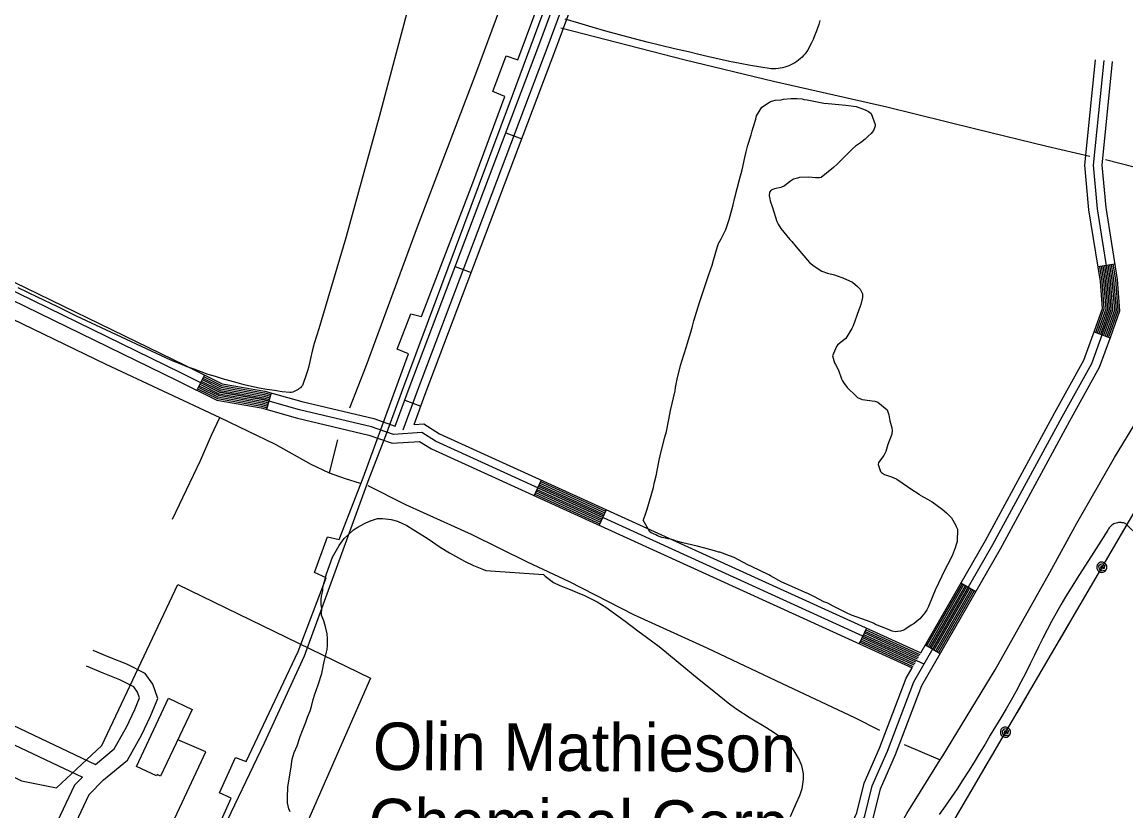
# Model space of a CAD drawing. Extents: x 3392644 to 3430565, y 576657 to 602123.
# Drawn here: x 3412867 to 3414797, y 595698 to 597078 of the extents above; entities that cross this region are included whole.
import ezdxf

# ---------------------------------------------------------------- set-up
doc = ezdxf.new("R2010")
doc.units = 0
for name, color, linetype in [('V-BLDG-IDEN', 7, 'Continuous'), ('V-BLDG-OTLN', 7, 'Continuous'), ('V-DTCH-CNTR', 7, 'Continuous'), ('V-ROAD-CNTR', 7, 'Continuous'), ('V-SITE-OTLN', 7, 'Continuous'), ('V-SITE-VEGE', 7, 'Continuous'), ('V-TOPO-SHOR', 7, 'Continuous'), ('V-UTIL-LINE', 7, 'Continuous')]:
    doc.layers.add(name, color=color, linetype=linetype)

msp = doc.modelspace()

# ---------------------------------------------------------------- linework, layer by layer
at = {"layer": 'V-BLDG-OTLN'}
msp.add_lwpolyline([(3413164.5, 595875.4), (3413109.2, 595758.3), (3413102.9, 595761.3), (3413101.9, 595759.1), (3413066.8, 595775.7), (3413123.2, 595895)], close=True, dxfattribs=at)
at = {"layer": 'V-DTCH-CNTR'}
for points in [[(3413544.4, 597111.2), (3413491.1, 596911.7), (3413433.2, 596700.2), (3413385.6, 596541), (3413381.7, 596528.1), (3413378, 596515.2), (3413374.5, 596502.2), (3413371.2, 596489.1), (3413368.1, 596476), (3413366.4, 596469.1), (3413364.4, 596462.2), (3413362.2, 596455.4), (3413359.8, 596448.7), (3413357.2, 596442), (3413355.5, 596440), (3413353.7, 596438.1), (3413351.7, 596436.4), (3413349.6, 596434.9), (3413347.4, 596433.5), (3413345.1, 596432.3), (3413342.7, 596431.3), (3413340.2, 596430.5), (3413337.6, 596429.8), (3413335, 596429.4), (3413321.6, 596431.1), (3413308.2, 596433), (3413294.9, 596435.1), (3413281.5, 596437.5), (3413268.2, 596440), (3413255.5, 596443.1), (3413242.8, 596446.3), (3413230.2, 596449.8), (3413217.6, 596453.5), (3413205.1, 596457.4), (3413192.6, 596461.4), (3413180.2, 596465.7), (3413167.9, 596470.2), (3413155.6, 596474.8), (3413143.4, 596479.7), (3413131.3, 596484.7), (3413119.3, 596489.9), (3413067, 596514.4), (3413014.7, 596538.8), (3412962.4, 596563.2), (3412928.3, 596579.9), (3412894.2, 596596.4), (3412860, 596612.6)], [(3414262, 597080.2), (3414260.1, 597073.5), (3414257.9, 597066.9), (3414255.5, 597060.3), (3414252.9, 597053.8), (3414250.1, 597047.4), (3414247.2, 597041.1), (3414244.1, 597034.8), (3414240.7, 597028.7), (3414238.5, 597025.4), (3414236.1, 597022.3), (3414233.5, 597019.3), (3414230.8, 597016.4), (3414227.9, 597013.7), (3414224.9, 597011.2), (3414221.7, 597008.8), (3414218.4, 597006.6), (3414215, 597004.6), (3414211.5, 597002.8), (3414207.9, 597001.2), (3414204.2, 596999.8), (3414200.5, 596998.6), (3414196.6, 596997.6), (3414192.8, 596996.8), (3414188.9, 596996.3), (3414184.9, 596995.9), (3414181, 596995.8), (3414177, 596995.9), (3414158.8, 596998.7), (3414140.5, 597001.8), (3414122.4, 597005.2), (3414104.2, 597008.7), (3414086.1, 597012.5), (3414068.1, 597016.6), (3414050.1, 597020.8), (3414032.2, 597025.3), (3414008, 597030.9), (3413983.9, 597036.7), (3413959.8, 597042.6), (3413935.8, 597048.8), (3413911.8, 597055.3), (3413887.9, 597061.9), (3413864.1, 597068.7), (3413840.3, 597075.8), (3413816.6, 597083)], [(3414819.6, 596177.5), (3414796.9, 596199.9), (3414794.9, 596200.8), (3414792.9, 596201.4), (3414790.8, 596201.9), (3414788.6, 596202.2), (3414786.5, 596202.3), (3414784.3, 596202.1), (3414782.2, 596201.8), (3414780.1, 596201.3), (3414778.1, 596200.6), (3414776.1, 596199.7), (3414774.2, 596198.6), (3414772.5, 596197.3), (3414770.9, 596195.9), (3414769.4, 596194.4), (3414768, 596192.7), (3414766.8, 596190.9), (3414765.8, 596189), (3414741.2, 596150.1), (3414716.3, 596111.2), (3414691.4, 596072.5), (3414683.1, 596058.2), (3414675, 596043.7), (3414667, 596029.2), (3414659.3, 596014.5), (3414651.7, 595999.7), (3414644.3, 595984.9), (3414637.1, 595970), (3414630, 595955), (3414622, 595939)], [(3414622, 595939), (3414613.7, 595923.1), (3414605.2, 595907.3), (3414596.6, 595891.7), (3414587.7, 595876.1), (3414578.7, 595860.7), (3414569.4, 595845.4), (3414560, 595830.2), (3414550.8, 595814.3), (3414541.3, 595798.5), (3414531.8, 595782.8), (3414522, 595767.3), (3414512, 595751.9), (3414501.9, 595736.5), (3414491.6, 595721.3), (3414481.1, 595706.3), (3414470.4, 595691.3)]]:
    msp.add_lwpolyline(points, dxfattribs=at)
at = {"layer": 'V-ROAD-CNTR'}
for p, q in [((3413712.8, 596883.9), (3413740.8, 596873.3)), ((3413624.4, 596650), (3413652.5, 596639.4)), ((3414748.3, 596649.8), (3414778, 596654.5)), ((3414741.7, 596535.5), (3414769.9, 596525.3)), ((3413185.7, 596460.4), (3413172.3, 596433.6)), ((3413302.7, 596429.1), (3413294.6, 596400.2)), ((3413536.1, 596416), (3413564.3, 596405.6)), ((3413774.8, 596276.5), (3413762.4, 596249.2)), ((3413888.5, 596224.6), (3413876.1, 596197.4)), ((3414508.8, 596096.6), (3414534.8, 596081.7)), ((3414343.5, 596017.2), (3414331, 595989.9)), ((3414446.5, 595988.3), (3414472.5, 595973.3))]:
    msp.add_line(p, q, dxfattribs=at)
for points in [[(3413519.4, 596370.8), (3413543.9, 596437.1), (3413772.3, 597041.4), (3414116.2, 597971), (3414487.8, 598932.8)], [(3414501.8, 598927.3), (3414130.2, 597965.7), (3413786.4, 597036.1), (3413558, 596431.8), (3413532.8, 596363.9)], [(3413552.4, 596373.5), (3413572, 596426.5), (3413800.4, 597030.9), (3414144.2, 597960.4), (3414515.7, 598921.9)], [(3413692.5, 594530.3), (3414093.7, 595244.4), (3414218.1, 595442.1), (3414298, 595596), (3414340.8, 595689.3), (3414353.5, 595741.4), (3414380.3, 595802), (3414426.6, 595923.5), (3414564.6, 596163.6), (3414685.9, 596387.2), (3414737.5, 596480.1), (3414756.5, 596532.5), (3414771.5, 596574.8), (3414767.4, 596625.4), (3414747.5, 596751.1), (3414740.4, 596827.3), (3414759, 597010.2)], [(3414438.3, 595974), (3414551.5, 596170.9), (3414672.8, 596394.4), (3414723.8, 596486.4), (3414742.4, 596537.6), (3414756.3, 596576.8), (3414752.5, 596623.6), (3414732.6, 596749.2), (3414725.4, 596827.4), (3414744.1, 597011.7)], [(3414440.2, 595917.1), (3414577.7, 596156.3), (3414699.1, 596379.9), (3414751.2, 596473.9), (3414770.7, 596527.4), (3414786.7, 596572.8), (3414782.3, 596627.2), (3414762.4, 596753), (3414755.5, 596827.3), (3414773.9, 597008.7)], [(3414444.5, 595954.7), (3413589.8, 596344.4), (3413565.7, 596359.4), (3413516.4, 596356), (3413477.7, 596369.7), (3413352.3, 596399.5), (3413288.3, 596417.5), (3413212.1, 596430.4), (3413144.7, 596464.1), (3412782.3, 596640.5), (3412681.7, 596694.4), (3412649.6, 596709.4), (3412570.7, 596738.4)], [(3412574.6, 596753), (3412655.4, 596723.2), (3412688.4, 596707.8), (3412789.1, 596653.8), (3413151.3, 596477.5), (3413216.8, 596444.9), (3413291.6, 596432.2), (3413356.1, 596414.1), (3413481.9, 596384.1), (3413519.4, 596370.8)], [(3412566.9, 596723.9), (3412643.8, 596695.5), (3412674.9, 596681), (3412775.4, 596627.1), (3413138.1, 596450.6), (3413207.4, 596416), (3413285, 596402.9), (3413348.6, 596385), (3413473.4, 596355.3), (3413514.3, 596340.8), (3413561.9, 596344.1), (3413582.7, 596331.1), (3414423.3, 595947.9)], [(3414744.5, 596534.5), (3414745.2, 596536.6), (3414759.3, 596576.4), (3414755.5, 596624), (3414751.3, 596650.3)], [(3414747.3, 596533.5), (3414748.1, 596535.6), (3414762.4, 596576), (3414758.4, 596624.3), (3414754.3, 596650.8)], [(3414750.1, 596532.4), (3414750.9, 596534.5), (3414765.4, 596575.6), (3414761.4, 596624.7), (3414757.2, 596651.2)], [(3414752.9, 596531.4), (3414753.7, 596533.5), (3414768.4, 596575.2), (3414764.4, 596625.1), (3414760.2, 596651.7)], [(3414755.8, 596530.4), (3414756.5, 596532.5), (3414771.5, 596574.8), (3414767.4, 596625.4), (3414763.2, 596652.2)], [(3414758.6, 596529.4), (3414759.4, 596531.5), (3414774.5, 596574.4), (3414770.4, 596625.8), (3414766.1, 596652.7)], [(3414761.4, 596528.3), (3414762.2, 596530.5), (3414777.6, 596574), (3414773.4, 596626.1), (3414769.1, 596653.1)], [(3414764.2, 596527.3), (3414765, 596529.5), (3414780.6, 596573.6), (3414776.3, 596626.5), (3414772, 596653.6)], [(3414767, 596526.3), (3414767.8, 596528.5), (3414783.7, 596573.2), (3414779.3, 596626.8), (3414775, 596654.1)], [(3413180.3, 596449.7), (3413213.1, 596433.3), (3413289, 596420.5), (3413299.4, 596417.5)], [(3413181.7, 596452.3), (3413214, 596436.2), (3413289.6, 596423.4), (3413300.2, 596420.4)], [(3413183, 596455), (3413215, 596439.1), (3413290.3, 596426.3), (3413301.1, 596423.3)], [(3413184.4, 596457.7), (3413215.9, 596442), (3413290.9, 596429.2), (3413301.9, 596426.2)], [(3413173.6, 596436.2), (3413208.4, 596418.9), (3413285.7, 596405.8), (3413295.4, 596403.1)], [(3413175, 596438.9), (3413209.3, 596421.8), (3413286.3, 596408.7), (3413296.2, 596406)], [(3413176.3, 596441.6), (3413210.3, 596424.7), (3413287, 596411.7), (3413297, 596408.8)], [(3413177.7, 596444.3), (3413211.2, 596427.6), (3413287.6, 596414.6), (3413297.8, 596411.7)], [(3413179, 596447), (3413212.1, 596430.4), (3413288.3, 596417.5), (3413298.6, 596414.6)], [(3413552.4, 596373.5), (3413569.5, 596374.7), (3413596.9, 596357.6), (3414438.3, 595974)], [(3413773.6, 596273.8), (3413887.3, 596221.9)], [(3413764.9, 596254.7), (3413878.6, 596202.8)], [(3413766.1, 596257.4), (3413879.8, 596205.5)], [(3413767.3, 596260.1), (3413881.1, 596208.3)], [(3413768.6, 596262.9), (3413882.3, 596211)], [(3413769.8, 596265.6), (3413883.6, 596213.7)], [(3413771.1, 596268.3), (3413884.8, 596216.5)], [(3413772.3, 596271), (3413886.1, 596219.2)], [(3413763.6, 596251.9), (3413877.3, 596200.1)], [(3414449.1, 595986.8), (3414511.4, 596095.1)], [(3414451.7, 595985.3), (3414514, 596093.6)], [(3414454.3, 595983.8), (3414516.6, 596092.2)], [(3414456.9, 595982.3), (3414519.2, 596090.7)], [(3414459.5, 595980.8), (3414521.8, 596089.2)], [(3414462.1, 595979.3), (3414524.4, 596087.7)], [(3414464.7, 595977.8), (3414527, 596086.2)], [(3414467.3, 595976.3), (3414529.6, 596084.7)], [(3414469.9, 595974.8), (3414532.2, 596083.2)], [(3414337.3, 596003.6), (3414430.8, 595960.9)], [(3414338.5, 596006.3), (3414432.3, 595963.5)], [(3414339.8, 596009), (3414433.8, 595966.2)], [(3414341, 596011.8), (3414435.3, 595968.8)], [(3414342.2, 596014.5), (3414436.8, 595971.4)], [(3414332.3, 595992.7), (3414424.8, 595950.5)], [(3414333.5, 595995.4), (3414426.3, 595953.1)], [(3414334.8, 595998.1), (3414427.8, 595955.7)], [(3414336, 596000.9), (3414429.3, 595958.3)], [(3412983.9, 595725.6), (3413009.5, 595752), (3413051.5, 595786.7), (3413076, 595830.4), (3413091.5, 595863.2), (3413104.6, 595894.5), (3413095.5, 595919.6), (3413082.1, 595938.2), (3413050.1, 595954.2), (3413020.3, 595966.1), (3412991.5, 595978.6)], [(3412995.3, 595779.2), (3413028, 595806.3), (3413049.4, 595844.1), (3413064.1, 595875.4), (3413072.4, 595895.3), (3413068.7, 595905.5), (3413062.1, 595914.7), (3413037.8, 595926.8), (3413008.7, 595938.4), (3412979.5, 595951.1)], [(3413788.7, 594732.2), (3414080.8, 595252), (3414205.1, 595449.6), (3414284.5, 595602.6), (3414326.6, 595694.2), (3414339.2, 595746.2), (3414366.4, 595807.7), (3414413, 595929.9), (3414423.3, 595947.9)], [(3414423.3, 595947.9), (3414423.5, 595948.2)], [(3412611.1, 592666.1), (3412659.6, 592694.6), (3412676.2, 592713), (3412694.3, 592744.2), (3413705.5, 594522.9), (3414106.6, 595236.7), (3414231.1, 595434.6), (3414311.5, 595589.4), (3414355, 595684.3), (3414367.8, 595736.5), (3414394.2, 595796.3), (3414440.2, 595917.1)], [(3412778, 595881.9), (3412995.3, 595779.2)], [(3412765.2, 595854.8), (3412972.4, 595756.8)], [(3412958.9, 595742.9), (3412972.4, 595756.8)], [(3412958.9, 595742.9), (3412884.3, 595585)], [(3412983.9, 595725.6), (3412878, 595501.3)]]:
    msp.add_lwpolyline(points, dxfattribs=at)
at = {"layer": 'V-SITE-OTLN'}
msp.add_lwpolyline([(3411338.7, 595682.1), (3411762.4, 596570.1), (3411798.7, 596637.5), (3411841.2, 596615.1), (3412350, 596346.6), (3412296.5, 596028.6), (3412866.1, 595750.1), (3412927.2, 595738.2), (3412961.9, 595770.5), (3413006.3, 595811.9), (3413139.5, 596093.6), (3413476.3, 595930.1), (3413355.4, 595654.6)], dxfattribs=at)
at = {"layer": 'V-SITE-VEGE'}
for points in [[(3414459.8, 596073.9), (3414452.2, 596055.1), (3414449, 596049.4), (3414445.5, 596044), (3414436.8, 596033.7), (3414434.1, 596031.2), (3414426.8, 596025.3), (3414421.8, 596022.8), (3414412.3, 596016.2), (3414408.7, 596014.2), (3414402.9, 596011.9), (3414393.6, 596011), (3414388.6, 596012.1), (3414380.4, 596015.4), (3414359.4, 596024), (3414355.8, 596025.9), (3414343.7, 596031), (3414317.3, 596040.2), (3414309.8, 596043.5), (3414285.3, 596055.8), (3414275.8, 596060.9), (3414269.1, 596063.6), (3414252.6, 596072.2), (3414242.2, 596077.3), (3414235.3, 596080.2), (3414203.5, 596094.5), (3414195.5, 596098), (3414175.7, 596109.2), (3414172.6, 596110.8), (3414142.4, 596125.3), (3414135.9, 596128.3), (3414112, 596141.1), (3414103.9, 596143.8), (3414087.1, 596150.1), (3414084.5, 596150.6), (3414081.7, 596151.7), (3414061, 596157.5), (3414047.5, 596160.8), (3414030.2, 596164.7), (3414022.2, 596166.9), (3414013.6, 596168.9), (3414011, 596169.7), (3414008.4, 596170.8), (3414003, 596172.4), (3413997, 596173.8), (3413995, 596174.1), (3413989.3, 596175.2), (3413985.6, 596176.3), (3413977.9, 596179), (3413975, 596180.4), (3413966.8, 596183.9), (3413964.5, 596185.7), (3413952.8, 596206.2), (3413953.9, 596208.8), (3413956.9, 596216.8), (3413959.9, 596225.6), (3413971.1, 596263.6), (3413972.5, 596270.3), (3413975.8, 596283.6), (3413981.2, 596311.5), (3413984.3, 596326.6), (3413991.2, 596351.4), (3413993.7, 596361.5), (3413998.1, 596382.2), (3414000.7, 596398.1), (3414008.8, 596432.3), (3414009.7, 596438.2), (3414013.3, 596455.8), (3414018.9, 596478.9), (3414020.5, 596484.6), (3414029, 596510.2), (3414032, 596520.3), (3414036.1, 596535.3), (3414039.1, 596545.4), (3414041.6, 596555.2), (3414051.7, 596587), (3414068, 596635.9), (3414073.8, 596652.5), (3414076.2, 596661), (3414082.8, 596685.3), (3414085, 596690.5), (3414089.3, 596698.5), (3414095.7, 596711.1), (3414097.3, 596714.7), (3414100, 596721.7), (3414103.6, 596732.1), (3414110.5, 596758), (3414113.3, 596770.9), (3414121.5, 596802), (3414125.9, 596819.3), (3414130.7, 596840.6), (3414133.2, 596850.9), (3414136.2, 596862.1), (3414142, 596880.4), (3414143.9, 596887.2), (3414145.5, 596893.4), (3414150.2, 596907.8), (3414151.3, 596913.6), (3414160.6, 596928.5), (3414173.8, 596937.6), (3414175.9, 596938.9)], [(3414175.9, 596938.9), (3414183.7, 596941.1), (3414194.6, 596941.7), (3414198.5, 596942.5), (3414211.8, 596944.1), (3414222.2, 596943.9), (3414231, 596943.3), (3414233.9, 596942.4), (3414239.6, 596941.6), (3414248.4, 596939.9), (3414254.6, 596938.5), (3414269.1, 596935.9), (3414276.7, 596935), (3414307.5, 596932.2), (3414325.2, 596929.9), (3414341, 596924.2), (3414346.9, 596921.2), (3414352, 596917.8), (3414358.8, 596898.2), (3414358.5, 596895.8), (3414355.7, 596888.1), (3414351.8, 596882.9), (3414346.5, 596877.8), (3414341.2, 596873), (3414332.8, 596866.6), (3414324.1, 596860.5), (3414319.1, 596856.1)], [(3414319.1, 596856.1), (3414314.4, 596851.5), (3414292.2, 596829), (3414285.9, 596823.4), (3414264.5, 596806), (3414261.2, 596805), (3414254.1, 596805.1), (3414242.7, 596806.4), (3414226.6, 596805.8), (3414222.7, 596804.8), (3414215.9, 596802.6), (3414210.4, 596799.6), (3414200.4, 596791.4), (3414193.8, 596788.4), (3414182.9, 596786), (3414179.5, 596785), (3414176.9, 596783.5), (3414174, 596780.1), (3414173.1, 596773.9), (3414174.3, 596768.2), (3414175.3, 596765), (3414179.3, 596753.5), (3414186.7, 596729), (3414189, 596724.3), (3414193.8, 596716.4), (3414209.6, 596697.4), (3414213.2, 596693.7), (3414220.8, 596684.3), (3414243.8, 596657.1), (3414251.8, 596650.5), (3414265.7, 596641.7), (3414275.2, 596638.5), (3414287.7, 596635.2), (3414292.3, 596633.8), (3414301.9, 596630.5), (3414318.9, 596622.5), (3414327.7, 596615.1), (3414332.5, 596610.3), (3414336.8, 596602.2), (3414336.7, 596595.7), (3414333.4, 596583.3), (3414330.4, 596574.2), (3414320.1, 596546), (3414318.2, 596541.6), (3414307.3, 596523.9), (3414297.6, 596516.5), (3414292.8, 596512.4), (3414291, 596510.1), (3414284, 596493.6), (3414287.4, 596481.3), (3414289.2, 596478.4), (3414294.7, 596468.7), (3414300, 596453.8), (3414301.5, 596450.1), (3414303.3, 596447), (3414309.6, 596438.6), (3414325.2, 596423), (3414327.8, 596421.1), (3414335.8, 596417.4), (3414358.4, 596414.4), (3414363.6, 596412.5), (3414379.7, 596399.3), (3414382.7, 596390.4), (3414384.4, 596380), (3414387.6, 596367.7), (3414388.5, 596363.3), (3414387.7, 596356.5), (3414381.1, 596338.5), (3414377.3, 596326.6), (3414374.1, 596319.6), (3414364.3, 596307), (3414364.2, 596303.9), (3414368.2, 596291.6), (3414369.7, 596290), (3414374.9, 596286.3), (3414385.7, 596282.5), (3414390.1, 596280.9), (3414396.8, 596277.9), (3414415.1, 596265.4), (3414420.8, 596261.2), (3414435.4, 596251.6), (3414437.5, 596250), (3414450.4, 596243.3), (3414458.4, 596238.5), (3414475.6, 596225.5), (3414483.3, 596218.9), (3414486.1, 596216), (3414489.9, 596212.5), (3414492.3, 596210.7), (3414499.3, 596198.1), (3414500.3, 596195.5), (3414502.6, 596190.5), (3414502, 596169.2), (3414501.2, 596165.6), (3414498.7, 596157.8), (3414493.1, 596144.1), (3414485, 596128.1), (3414479.9, 596118.3), (3414475.1, 596108.5), (3414463.8, 596083.8), (3414459.8, 596073.9)], [(3413372.9, 595880.6), (3413376, 595892.4), (3413379.1, 595902.2), (3413384.8, 595918.4), (3413391.1, 595937.9), (3413395.3, 595959.1), (3413400.3, 595979.9), (3413400.9, 595986.8), (3413401.1, 595995.8), (3413400.8, 595999.5), (3413400.5, 596007.3), (3413397.9, 596017.6), (3413394.6, 596030), (3413393, 596034.1), (3413390.7, 596039.9), (3413390.3, 596042.4), (3413391, 596052.2), (3413389.9, 596058.4), (3413389.7, 596067.8), (3413390.3, 596073.5), (3413392.6, 596082.9), (3413393.1, 596089), (3413396.3, 596101.6), (3413399.4, 596112.2), (3413410, 596141.4), (3413419, 596158), (3413421.6, 596162), (3413430.4, 596174.1), (3413436.3, 596180.1), (3413446.4, 596189.3), (3413454.3, 596194), (3413465.9, 596200.7), (3413474.6, 596204.5), (3413488.7, 596209.1), (3413497.3, 596209.3), (3413512.4, 596207.7), (3413523.4, 596204.6), (3413539.5, 596196.8), (3413550.8, 596190), (3413577.1, 596173.8), (3413598, 596159.3), (3413614.6, 596149.1), (3413640.4, 596134.5), (3413656.6, 596126.8), (3413673.6, 596119.8), (3413678.1, 596118.4), (3413778.7, 596111.1)], [(3413778.7, 596111.1), (3413781.5, 596108.1), (3413796, 596097.5), (3413807.3, 596092.3), (3413825.5, 596084.9), (3413837.7, 596079.7), (3413850.3, 596074.5), (3413872.5, 596063.3), (3413887.5, 596054.3), (3413921.7, 596029.7), (3413943.8, 596012.8), (3413959.1, 596001.8), (3413980.8, 595985.3), (3413994, 595974.7), (3414014.1, 595957.8), (3414051, 595927.4), (3414079.6, 595905), (3414101.6, 595886.9), (3414114.9, 595877.1), (3414140.3, 595860.5), (3414167.8, 595844.3), (3414183.9, 595834), (3414194, 595826.8), (3414209.6, 595813.8), (3414216.7, 595802.9), (3414225.7, 595787.1), (3414230, 595777.2), (3414232.9, 595762.8), (3414232.7, 595752.6), (3414230.6, 595736.6), (3414226.2, 595724.1), (3414220.2, 595710.3), (3414209.8, 595687.2)], [(3413335.5, 595696), (3413333.2, 595701.4), (3413331, 595711.7), (3413330.8, 595721.1), (3413331.7, 595739.5), (3413337.5, 595774.6), (3413339.5, 595788.1), (3413343, 595800.2), (3413348.2, 595811.6), (3413353.5, 595827.8), (3413357.5, 595838.4), (3413363.2, 595853), (3413366.2, 595861.5), (3413370.6, 595872.9), (3413372.9, 595880.6)]]:
    msp.add_lwpolyline(points, dxfattribs=at)
at = {"layer": 'V-TOPO-SHOR'}
for p, q in [((3414761.2, 596837.1), (3414836.6, 596817.8)), ((3413418.5, 596346.9), (3413403.7, 596288.9)), ((3414409.3, 595814), (3414472.3, 595787))]:
    msp.add_line(p, q, dxfattribs=at)
for points in [[(3413917, 597676.7), (3413834.9, 597456.2), (3413753.3, 597238.6), (3413659.9, 596986.7), (3413557.8, 596718.9), (3413468.4, 596476.6), (3413439.3, 596402.2)], [(3413719.3, 594487.5), (3413821.7, 594665.1), (3413943.5, 594875.8), (3414046.4, 595053.8), (3414117.7, 595179.3), (3414214.7, 595345.8), (3414307.3, 595507.5), (3414414.1, 595693.1), (3414472.3, 595787), (3414476.8, 595794.3), (3414568.7, 595944.4), (3414664.4, 596114.9), (3414711.3, 596200.9), (3414777.1, 596316), (3414900.1, 596517.9), (3415040.1, 596759.5), (3415140.2, 596937.3), (3415267.1, 597151.6), (3415370.7, 597336.4), (3415468.8, 597510), (3415546.7, 597642.9)], [(3413808.9, 597067.6), (3414026.3, 597011.7), (3414180.7, 596974.3), (3414378.9, 596929.6), (3414534.5, 596890.6), (3414658.9, 596860.3), (3414734.3, 596843)], [(3412572.9, 596683.1), (3412677.6, 596639.9), (3412831.6, 596567.1), (3413013.2, 596479), (3413212.9, 596385.8), (3413309.7, 596339.3), (3413371.9, 596304.2), (3413403.7, 596288.9), (3413432, 596279.1), (3413458, 596271.3)], [(3413130, 596207.8), (3413179.2, 596310.5), (3413198.4, 596355.1), (3413212.9, 596385.8)], [(3413471.4, 596267), (3413537.4, 596233.9), (3413568.5, 596219.7), (3413652.1, 596182), (3413750.4, 596133.5), (3413823.7, 596098.9), (3413936.3, 596041.4), (3414064.1, 595982.8), (3414196.3, 595920.7), (3414322.5, 595860.9), (3414366.3, 595839.2)]]:
    msp.add_lwpolyline(points, dxfattribs=at)
at = {"layer": 'V-UTIL-LINE'}
for points in [[(3417186.9, 600288.9), (3415306.3, 597067), (3413990.6, 594816), (3413738.9, 594367.6), (3414019.2, 594062.9), (3414329.6, 593576.7), (3414657.5, 593049.7), (3414990.4, 592513), (3415312.2, 591995.3), (3416131.6, 590652.7), (3416386.4, 590188.3), (3416495, 589926), (3416596.3, 589669.8), (3416757.3, 589120.1), (3417006.5, 588058.7), (3418156.5, 588313.4), (3418409.9, 588351.9)], [(3414007.2, 597715), (3413947, 597550.2), (3413887.2, 597390.6), (3413808.3, 597177), (3413723.9, 596948.8), (3413664.5, 596789.6), (3413598.5, 596612.5), (3413534, 596439.4), (3413502.6, 596354.1), (3413471.5, 596274.2), (3413390.6, 596051.1), (3413360.5, 595968.7), (3413290.1, 595816.1), (3413212.5, 595654), (3413149.6, 595519.6)], [(3413210.4, 595670.6), (3413232.7, 595720.2), (3413212.1, 595729.2), (3413240.3, 595791), (3413259, 595784.3), (3413349.8, 595976.6), (3413398.7, 596105.7), (3413378.1, 596114.7), (3413401.1, 596177.3), (3413421.3, 596172.3), (3413463.6, 596280.2), (3413542.5, 596497.5), (3413523, 596505.4), (3413546.9, 596567.2), (3413565.5, 596562.5), (3413655.4, 596796.3), (3413710.9, 596947.6), (3413690.3, 596956.2), (3413713.3, 597018.8), (3413733.9, 597011.4), (3413813.2, 597225.3)], [(3414791.8, 596186.9), (3414774.7, 596157.5)], [(3414755, 596123.9), (3414757.9, 596124.1), (3414756.4, 596125.9), (3414753.7, 596125.6), (3414752.5, 596122.9), (3414755.3, 596121.1), (3414759.9, 596122.2), (3414760.3, 596126.4), (3414756.9, 596129.9), (3414752.5, 596128.9), (3414749.4, 596125.7), (3414750.2, 596120.9), (3414754.8, 596117.9), (3414762.8, 596119.3), (3414763.9, 596122.6), (3414763.7, 596126.2), (3414762.2, 596129.3), (3414759.6, 596131.6), (3414756.2, 596132.8), (3414752.7, 596132.6), (3414749.6, 596131), (3414747.2, 596128.4), (3414746.1, 596125.1), (3414746.3, 596121.6), (3414747.9, 596118.4), (3414750.5, 596116.1), (3414753.8, 596115), (3414757.3, 596115.2), (3414760.5, 596116.7), (3414762.8, 596119.3)], [(3414735.3, 596090.2), (3414718.2, 596060.8)], [(3414698, 596026.3), (3414680.8, 595996.9)], [(3414660.6, 595962.4), (3414643.5, 595933.1)], [(3414623.3, 595898.5), (3414606.2, 595869.2)], [(3414586.5, 595835.5), (3414589.3, 595835.7), (3414587.9, 595837.5), (3414585.1, 595837.2), (3414584, 595834.6), (3414586.8, 595832.7), (3414591.4, 595833.8), (3414591.8, 595838), (3414588.4, 595841.5), (3414583.9, 595840.6), (3414580.9, 595837.3), (3414581.6, 595832.6), (3414586.2, 595829.5), (3414594.3, 595831), (3414595.4, 595834.3), (3414595.2, 595837.8), (3414593.6, 595841), (3414591, 595843.3), (3414587.7, 595844.4), (3414584.2, 595844.2), (3414581, 595842.7), (3414578.7, 595840.1), (3414577.6, 595836.7), (3414577.8, 595833.2), (3414579.3, 595830.1), (3414581.9, 595827.7), (3414585.3, 595826.6), (3414588.8, 595826.8), (3414591.9, 595828.3), (3414594.3, 595831)], [(3413100.6, 595613.9), (3413188.3, 595801), (3413139.4, 595822.2)], [(3414566.8, 595801.8), (3414549.6, 595772.5)], [(3414529.5, 595737.9), (3414512.3, 595708.6)]]:
    msp.add_lwpolyline(points, dxfattribs=at)

# ---------------------------------------------------------------- texts
at = {"layer": 'V-BLDG-IDEN'}
for s, p in [('Olin Mathieson', (3413480.2, 595769.5)), ('Chemical Corp.', (3413472.6, 595636.2))]:
    msp.add_text(s, height=83, rotation=359.6858, dxfattribs=at).set_placement(p)

doc.saveas('drawing.dxf')
